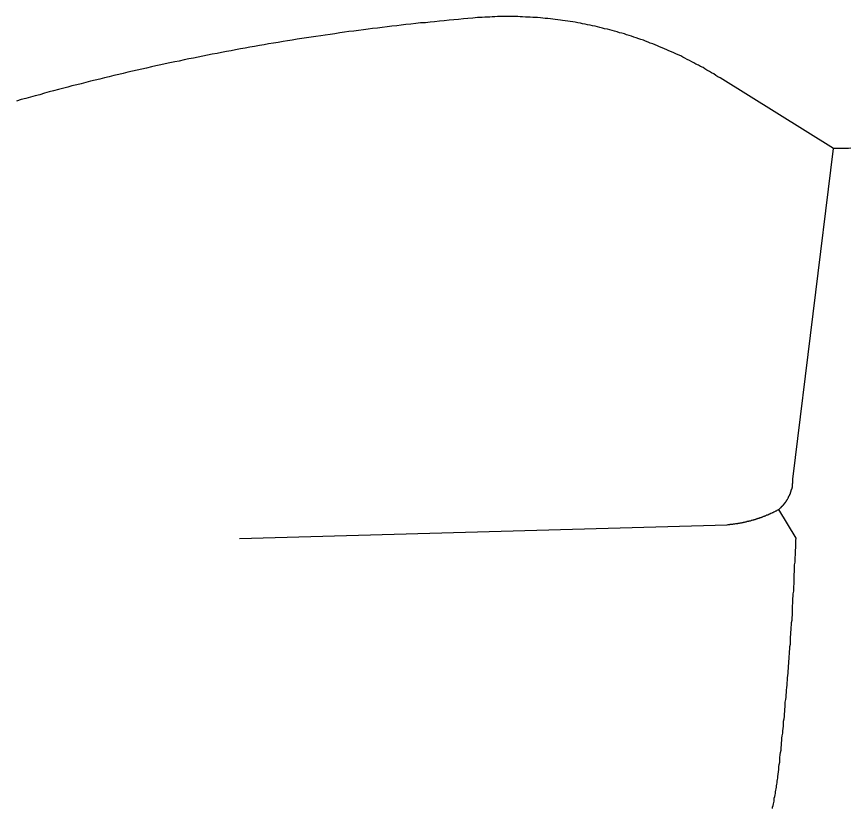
# Model space of a CAD drawing. Extents: x 1268485 to 1426702, y 514839 to 616766.
# Drawn here: x 1368554.6 to 1368857.5, y 563633.5 to 563921.3 of the extents above; entities that cross this region are included whole.
import ezdxf

# ---------------------------------------------------------------- set-up
doc = ezdxf.new("R2010")
doc.units = 0
doc.layers.add('Old_Level_35', color=7, linetype='Continuous')

msp = doc.modelspace()

# ---------------------------------------------------------------- linework, layer by layer
at = {"layer": 'Old_Level_35'}
for p, q in [((1368851.737, 563873.289), (1368810.522, 563899.023)), ((1368836.973, 563753.026), (1368851.737, 563873.289)), ((1368838.101, 563731.546), (1368831.847, 563742.004)), ((1368635.715, 563731.393), (1368813.085, 563736.416))]:
    msp.add_line(p, q, dxfattribs=at)
for points in [[(1368723.99, 563921.066), (1368722.247, 563920.963), (1368720.504, 563920.758), (1368718.761, 563920.604), (1368717.12, 563920.502), (1368715.377, 563920.297), (1368713.634, 563920.194), (1368711.892, 563919.989), (1368710.149, 563919.836), (1368708.406, 563919.681), (1368706.663, 563919.476), (1368705.022, 563919.323), (1368703.279, 563919.118), (1368701.536, 563919.015), (1368699.793, 563918.81), (1368698.05, 563918.605), (1368696.205, 563918.451), (1368694.462, 563918.195), (1368692.924, 563917.99), (1368691.079, 563917.836), (1368689.336, 563917.631), (1368687.593, 563917.426), (1368685.85, 563917.17), (1368684.107, 563917.016), (1368682.467, 563916.76), (1368680.724, 563916.555), (1368678.981, 563916.298), (1368677.238, 563916.042), (1368675.495, 563915.888), (1368673.854, 563915.632), (1368672.111, 563915.375), (1368670.368, 563915.119), (1368668.626, 563914.863), (1368666.883, 563914.607), (1368665.242, 563914.35), (1368663.499, 563914.145), (1368661.756, 563913.889), (1368660.013, 563913.632), (1368658.373, 563913.376), (1368656.63, 563913.069), (1368654.887, 563912.812), (1368653.144, 563912.505), (1368651.504, 563912.249), (1368649.761, 563911.941), (1368648.018, 563911.684), (1368646.275, 563911.377), (1368644.634, 563911.069), (1368642.891, 563910.813), (1368641.149, 563910.506), (1368639.406, 563910.198), (1368637.765, 563909.891), (1368636.022, 563909.583), (1368634.279, 563909.275), (1368632.639, 563908.916), (1368630.896, 563908.609), (1368629.153, 563908.301), (1368627.513, 563907.943), (1368625.77, 563907.635), (1368624.027, 563907.327), (1368622.386, 563906.917), (1368620.643, 563906.61), (1368618.9, 563906.25), (1368617.26, 563905.943), (1368615.517, 563905.584), (1368613.774, 563905.174), (1368612.134, 563904.867), (1368610.391, 563904.508), (1368608.648, 563904.149), (1368607.007, 563903.739), (1368605.264, 563903.38), (1368603.624, 563903.021), (1368601.881, 563902.611), (1368600.138, 563902.252), (1368598.498, 563901.894), (1368596.755, 563901.432), (1368595.114, 563901.073), (1368593.371, 563900.663), (1368591.731, 563900.253), (1368589.988, 563899.894), (1368588.245, 563899.433), (1368586.605, 563899.074), (1368584.862, 563898.613), (1368583.221, 563898.253), (1368581.478, 563897.792), (1368579.838, 563897.382), (1368578.095, 563896.921), (1368576.455, 563896.51), (1368574.712, 563896.1), (1368573.174, 563895.69), (1368571.328, 563895.178), (1368569.79, 563894.768), (1368568.047, 563894.307), (1368566.407, 563893.896), (1368564.767, 563893.435), (1368563.024, 563892.922), (1368561.383, 563892.512), (1368559.64, 563892.051), (1368558, 563891.538), (1368556.257, 563891.128), (1368554.617, 563890.616)], [(1368810.522, 563899.023), (1368809.701, 563899.433), (1368808.984, 563899.946), (1368808.163, 563900.458), (1368807.343, 563900.868), (1368806.626, 563901.381), (1368805.703, 563901.791), (1368804.985, 563902.304), (1368804.267, 563902.765), (1368803.345, 563903.175), (1368802.627, 563903.636), (1368801.704, 563904.047), (1368800.987, 563904.508), (1368800.166, 563904.918), (1368799.346, 563905.328), (1368798.526, 563905.738), (1368797.706, 563906.2), (1368796.886, 563906.558), (1368796.168, 563907.02), (1368795.245, 563907.378), (1368794.425, 563907.738), (1368793.605, 563908.148), (1368792.785, 563908.506), (1368791.862, 563908.865), (1368791.144, 563909.275), (1368790.221, 563909.634), (1368789.401, 563909.993), (1368788.478, 563910.301), (1368787.761, 563910.711), (1368786.838, 563911.069), (1368786.018, 563911.377), (1368785.095, 563911.684), (1368784.275, 563911.992), (1368783.352, 563912.351), (1368782.634, 563912.71), (1368781.712, 563913.017), (1368780.892, 563913.274), (1368779.969, 563913.581), (1368779.149, 563913.889), (1368778.226, 563914.197), (1368777.406, 563914.453), (1368776.483, 563914.709), (1368775.663, 563915.017), (1368774.74, 563915.273), (1368773.92, 563915.478), (1368772.997, 563915.735), (1368772.074, 563915.99), (1368771.254, 563916.247), (1368770.331, 563916.503), (1368769.511, 563916.76), (1368768.486, 563916.913), (1368767.666, 563917.17), (1368766.743, 563917.375), (1368765.923, 563917.631), (1368765, 563917.836), (1368764.077, 563917.99), (1368763.257, 563918.195), (1368762.232, 563918.4), (1368761.412, 563918.554), (1368760.489, 563918.759), (1368759.669, 563918.913), (1368758.746, 563919.066), (1368757.721, 563919.271), (1368756.9, 563919.374), (1368755.978, 563919.579), (1368755.158, 563919.681), (1368754.132, 563919.836), (1368753.21, 563919.938), (1368752.389, 563920.041), (1368751.467, 563920.194), (1368750.544, 563920.297), (1368749.621, 563920.399), (1368748.801, 563920.502), (1368747.776, 563920.604), (1368746.853, 563920.707), (1368746.033, 563920.758), (1368745.11, 563920.861), (1368744.085, 563920.963), (1368743.264, 563921.014), (1368742.342, 563921.066), (1368741.419, 563921.117), (1368740.496, 563921.117), (1368739.676, 563921.168), (1368738.651, 563921.271), (1368737.728, 563921.271), (1368736.908, 563921.322), (1368735.883, 563921.322), (1368734.96, 563921.322), (1368734.14, 563921.322), (1368733.114, 563921.322), (1368732.294, 563921.322), (1368731.371, 563921.322), (1368730.346, 563921.322), (1368729.526, 563921.322), (1368728.603, 563921.271), (1368727.578, 563921.271), (1368726.758, 563921.168), (1368725.835, 563921.117), (1368724.912, 563921.117), (1368723.99, 563921.066)], [(1368857.991, 563873.442), (1368857.171, 563873.391), (1368856.248, 563873.391), (1368855.325, 563873.391), (1368854.403, 563873.391), (1368853.48, 563873.391), (1368852.66, 563873.289), (1368851.737, 563873.289)], [(1368831.847, 563742.004), (1368831.847, 563742.055), (1368831.95, 563742.106), (1368832.155, 563742.26), (1368832.257, 563742.311), (1368832.257, 563742.363), (1368832.36, 563742.516), (1368832.462, 563742.568), (1368832.667, 563742.619), (1368832.667, 563742.773), (1368832.77, 563742.824), (1368832.872, 563742.926), (1368832.872, 563742.978), (1368832.975, 563743.132), (1368833.077, 563743.183), (1368833.282, 563743.337), (1368833.282, 563743.388), (1368833.385, 563743.491), (1368833.487, 563743.542), (1368833.487, 563743.696), (1368833.59, 563743.747), (1368833.795, 563743.901), (1368833.795, 563743.952), (1368833.898, 563744.054), (1368833.898, 563744.208), (1368834, 563744.259), (1368834.103, 563744.362), (1368834.103, 563744.414), (1368834.205, 563744.567), (1368834.41, 563744.669), (1368834.41, 563744.772), (1368834.513, 563744.874), (1368834.513, 563744.977), (1368834.615, 563745.08), (1368834.615, 563745.182), (1368834.718, 563745.336), (1368834.718, 563745.439), (1368834.923, 563745.49), (1368835.025, 563745.644), (1368835.025, 563745.746), (1368835.128, 563745.9), (1368835.128, 563745.951), (1368835.23, 563746.054), (1368835.23, 563746.207), (1368835.333, 563746.31), (1368835.333, 563746.362), (1368835.333, 563746.515), (1368835.538, 563746.617), (1368835.538, 563746.772), (1368835.64, 563746.874), (1368835.64, 563746.977), (1368835.743, 563747.079), (1368835.743, 563747.182), (1368835.845, 563747.335), (1368835.845, 563747.438), (1368835.845, 563747.54), (1368836.051, 563747.694), (1368836.051, 563747.797), (1368836.051, 563747.95), (1368836.153, 563748.002), (1368836.153, 563748.104), (1368836.256, 563748.258), (1368836.256, 563748.36), (1368836.256, 563748.515), (1368836.358, 563748.617), (1368836.358, 563748.77), (1368836.358, 563748.873), (1368836.358, 563748.976), (1368836.461, 563749.13), (1368836.461, 563749.232), (1368836.461, 563749.386), (1368836.666, 563749.488), (1368836.666, 563749.642), (1368836.666, 563749.745), (1368836.666, 563749.898), (1368836.666, 563750.001), (1368836.768, 563750.103), (1368836.768, 563750.258), (1368836.768, 563750.36), (1368836.768, 563750.513), (1368836.768, 563750.616), (1368836.871, 563750.77), (1368836.871, 563750.873), (1368836.871, 563751.026), (1368836.871, 563751.129), (1368836.871, 563751.231), (1368836.871, 563751.385), (1368836.973, 563751.488), (1368836.973, 563751.641), (1368836.973, 563751.744), (1368836.973, 563751.898), (1368836.973, 563752), (1368836.973, 563752.103), (1368836.973, 563752.256), (1368836.973, 563752.359), (1368836.973, 563752.513), (1368836.973, 563752.616), (1368836.973, 563752.769), (1368836.973, 563752.872), (1368836.973, 563753.026)], [(1368813.085, 563736.416), (1368813.392, 563736.519), (1368813.597, 563736.519), (1368813.7, 563736.519), (1368814.007, 563736.519), (1368814.11, 563736.57), (1368814.418, 563736.57), (1368814.52, 563736.57), (1368814.725, 563736.622), (1368815.033, 563736.622), (1368815.135, 563736.622), (1368815.34, 563736.672), (1368815.545, 563736.672), (1368815.75, 563736.775), (1368815.853, 563736.775), (1368816.16, 563736.827), (1368816.366, 563736.827), (1368816.468, 563736.827), (1368816.776, 563736.877), (1368816.878, 563736.877), (1368817.083, 563736.929), (1368817.288, 563736.98), (1368817.493, 563736.98), (1368817.801, 563737.083), (1368817.903, 563737.083), (1368818.108, 563737.134), (1368818.211, 563737.134), (1368818.519, 563737.185), (1368818.621, 563737.237), (1368818.826, 563737.237), (1368819.031, 563737.288), (1368819.236, 563737.288), (1368819.339, 563737.39), (1368819.646, 563737.442), (1368819.851, 563737.493), (1368819.954, 563737.493), (1368820.262, 563737.544), (1368820.364, 563737.647), (1368820.672, 563737.647), (1368820.774, 563737.698), (1368820.979, 563737.749), (1368821.082, 563737.8), (1368821.389, 563737.8), (1368821.492, 563737.852), (1368821.799, 563737.954), (1368821.902, 563738.005), (1368822.107, 563738.057), (1368822.21, 563738.108), (1368822.517, 563738.21), (1368822.722, 563738.21), (1368822.825, 563738.262), (1368823.132, 563738.313), (1368823.235, 563738.364), (1368823.542, 563738.415), (1368823.645, 563738.518), (1368823.85, 563738.57), (1368823.952, 563738.62), (1368824.26, 563738.672), (1368824.363, 563738.775), (1368824.67, 563738.825), (1368824.773, 563738.877), (1368824.978, 563738.928), (1368825.08, 563738.98), (1368825.388, 563739.082), (1368825.49, 563739.133), (1368825.798, 563739.185), (1368825.9, 563739.236), (1368826.106, 563739.39), (1368826.208, 563739.441), (1368826.413, 563739.492), (1368826.618, 563739.543), (1368826.721, 563739.646), (1368827.028, 563739.697), (1368827.131, 563739.748), (1368827.336, 563739.851), (1368827.541, 563739.953), (1368827.746, 563740.005), (1368827.848, 563740.056), (1368828.156, 563740.21), (1368828.259, 563740.261), (1368828.464, 563740.312), (1368828.669, 563740.363), (1368828.771, 563740.518), (1368828.976, 563740.568), (1368829.079, 563740.62), (1368829.386, 563740.773), (1368829.489, 563740.825), (1368829.796, 563740.876), (1368829.899, 563740.978), (1368830.002, 563741.081), (1368830.207, 563741.133), (1368830.412, 563741.235), (1368830.617, 563741.338), (1368830.719, 563741.44), (1368831.027, 563741.491), (1368831.129, 563741.645), (1368831.232, 563741.696), (1368831.539, 563741.799), (1368831.642, 563741.85), (1368831.847, 563742.004)], [(1368831.539, 563644.758), (1368831.642, 563645.629), (1368831.744, 563646.501), (1368831.847, 563647.372), (1368831.847, 563648.244), (1368831.95, 563649.115), (1368832.155, 563649.987), (1368832.257, 563650.858), (1368832.257, 563651.73), (1368832.36, 563652.601), (1368832.462, 563653.524), (1368832.667, 563654.396), (1368832.667, 563655.267), (1368832.77, 563656.139), (1368832.872, 563657.01), (1368832.975, 563657.882), (1368832.975, 563658.753), (1368833.077, 563659.624), (1368833.282, 563660.496), (1368833.282, 563661.367), (1368833.385, 563662.238), (1368833.487, 563663.11), (1368833.487, 563663.981), (1368833.59, 563664.853), (1368833.795, 563665.776), (1368833.898, 563666.647), (1368833.898, 563667.519), (1368834, 563668.39), (1368834, 563669.262), (1368834.103, 563670.133), (1368834.205, 563671.005), (1368834.205, 563671.876), (1368834.41, 563672.748), (1368834.513, 563673.619), (1368834.513, 563674.491), (1368834.615, 563675.362), (1368834.615, 563676.234), (1368834.718, 563677.105), (1368834.923, 563677.977), (1368834.923, 563678.899), (1368835.025, 563679.77), (1368835.025, 563680.642), (1368835.128, 563681.513), (1368835.23, 563682.385), (1368835.23, 563683.256), (1368835.333, 563684.128), (1368835.333, 563684.999), (1368835.538, 563685.871), (1368835.538, 563686.742), (1368835.64, 563687.614), (1368835.64, 563688.485), (1368835.743, 563689.357), (1368835.743, 563690.228), (1368835.845, 563691.151), (1368835.845, 563692.023), (1368836.051, 563692.894), (1368836.051, 563693.766), (1368836.153, 563694.637), (1368836.153, 563695.559), (1368836.256, 563696.431), (1368836.256, 563697.302), (1368836.358, 563698.174), (1368836.358, 563699.045), (1368836.461, 563699.917), (1368836.461, 563700.788), (1368836.666, 563701.711), (1368836.666, 563702.583), (1368836.768, 563703.454), (1368836.768, 563704.326), (1368836.768, 563705.197), (1368836.871, 563706.069), (1368836.871, 563706.94), (1368836.973, 563707.812), (1368836.973, 563708.683), (1368836.973, 563709.555), (1368837.076, 563710.426), (1368837.076, 563711.298), (1368837.281, 563712.169), (1368837.281, 563713.041), (1368837.281, 563713.963), (1368837.383, 563714.834), (1368837.383, 563715.757), (1368837.383, 563716.629), (1368837.486, 563717.5), (1368837.486, 563718.372), (1368837.588, 563719.243), (1368837.588, 563720.115), (1368837.588, 563720.986), (1368837.588, 563721.858), (1368837.793, 563722.729), (1368837.793, 563723.601), (1368837.793, 563724.523), (1368837.896, 563725.395), (1368837.896, 563726.266), (1368837.896, 563727.137), (1368837.999, 563728.009), (1368837.999, 563728.88), (1368837.999, 563729.752), (1368837.999, 563730.623), (1368838.101, 563731.546)], [(1368829.489, 563633.07), (1368829.591, 563633.634), (1368829.796, 563634.198), (1368829.899, 563634.762), (1368830.002, 563635.326), (1368830.104, 563635.838), (1368830.104, 563636.351), (1368830.207, 563636.915), (1368830.412, 563637.479), (1368830.514, 563638.042), (1368830.617, 563638.607), (1368830.617, 563639.17), (1368830.719, 563639.734), (1368830.924, 563640.298), (1368831.027, 563640.862), (1368831.027, 563641.375), (1368831.129, 563641.938), (1368831.232, 563642.503), (1368831.232, 563643.066), (1368831.334, 563643.63), (1368831.539, 563644.194), (1368831.539, 563644.758)]]:
    msp.add_lwpolyline(points, dxfattribs=at)

doc.saveas('drawing.dxf')
